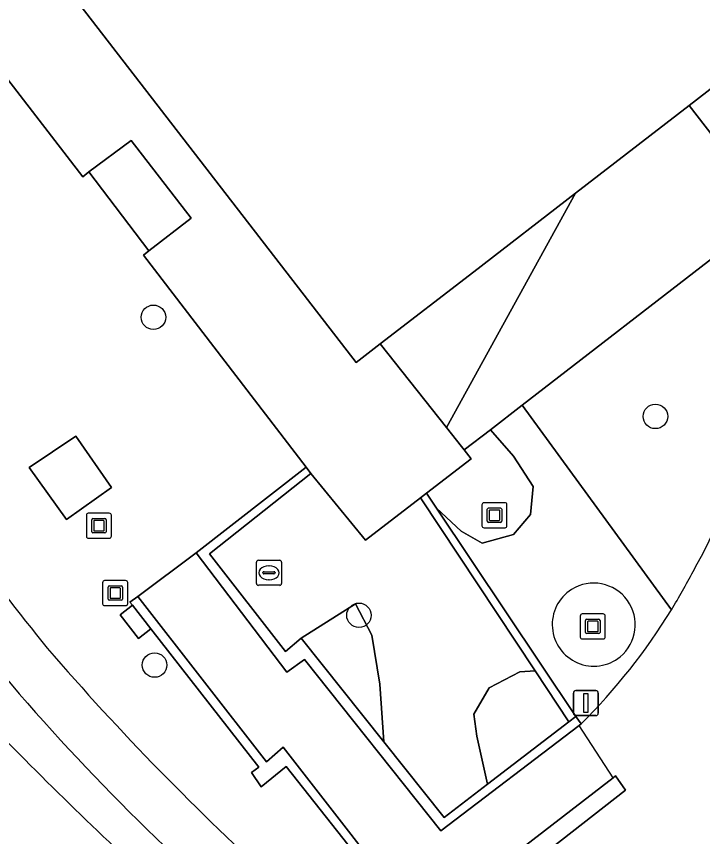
# Model space of a CAD drawing. Extents: x 161087 to 161926, y 382572 to 383873.
# Drawn here: x 161481.74 to 161509.14, y 382829.06 to 382861.81 of the extents above; entities that cross this region are included whole.
import ezdxf

# ---------------------------------------------------------------- set-up
doc = ezdxf.new("R2010")
doc.units = 0
for name, color, linetype in [('IMGEO_Berm_open', 7, 'Continuous'), ('IMGEO_Boom', 7, 'Continuous'), ('IMGEO_Fietspad_gesloten', 7, 'Continuous'), ('IMGEO_Groenvoorziening', 7, 'Continuous'), ('IMGEO_Kunstobject', 7, 'Continuous'), ('IMGEO_Lichtmast', 7, 'Continuous'), ('IMGEO_Lijnafwatering', 7, 'Continuous'), ('IMGEO_Muur', 7, 'Continuous'), ('IMGEO_OVBaan_gesloten', 7, 'Continuous'), ('IMGEO_Pand', 7, 'Continuous'), ('IMGEO_Rioolput', 7, 'Continuous'), ('IMGEO_Terreindeel_open', 7, 'Continuous'), ('IMGEO_Voetgangersgebied_open', 7, 'Continuous'), ('IMGEO_Voetpad_gesloten', 7, 'Continuous'), ('IMGEO_Voetpad_op_trap', 7, 'Continuous'), ('IMGEO_Voetpad_open', 7, 'Continuous')]:
    doc.layers.add(name, color=color, linetype=linetype)

msp = doc.modelspace()

# ---------------------------------------------------------------- linework, layer by layer
at = {"layer": 'IMGEO_Berm_open'}
for centre, radius, start, end in [((161551.055, 382894.885), 91.665, 217.88254, 227.80147), ((161590.822, 382940.217), 153.316, 224.3534, 228.10257)]:
    msp.add_arc(centre, radius, start, end, dxfattribs=at)
at = {"layer": 'IMGEO_Boom'}
for centre in [(161487.215, 382849.796), (161507.253, 382845.84), (161495.42, 382837.898), (161487.258, 382835.912)]:
    msp.add_circle(centre, 0.489, dxfattribs=at)
at = {"layer": 'IMGEO_Fietspad_gesloten'}
for centre, radius, start, end in [((161585.631, 382919.443), 131.922, 214.09026, 218.90997), ((161551.055, 382894.885), 91.665, 217.88254, 227.80147), ((161565.476, 382907.779), 108.971, 220.79438, 227.77696)]:
    msp.add_arc(centre, radius, start, end, dxfattribs=at)
at = {"layer": 'IMGEO_Groenvoorziening'}
for points in [[(161512.483, 382861.253), (161508.601, 382858.256), (161511.883, 382854.004), (161515.779, 382857.005)], [(161509.955, 382852.494), (161511.883, 382854.004), (161508.601, 382858.256), (161504.062, 382854.751), (161498.916, 382845.391), (161499.511, 382844.641), (161499.624, 382844.499), (161500.663, 382845.304), (161501.933, 382846.284)], [(161504.062, 382854.751), (161500, 382851.615), (161496.266, 382848.732), (161498.916, 382845.391)], [(161502.372, 382843.037), (161501.591, 382844.25), (161500.663, 382845.304), (161499.624, 382844.499), (161499.901, 382844.149), (161498.119, 382842.775), (161498.518, 382842.178), (161499.497, 382841.264), (161500.343, 382840.783), (161501.592, 382841.121), (161502.268, 382841.923)], [(161497.872, 382842.586), (161495.682, 382840.897), (161493.502, 382843.566), (161489.45, 382840.349), (161492.488, 382836.451), (161493.114, 382836.984), (161495.285, 382838.355), (161495.927, 382837.101), (161496.248, 382835.146), (161496.406, 382832.852), (161498.814, 382829.829), (161500.552, 382831.159), (161500.119, 382833.069), (161500.009, 382833.95), (161500.621, 382835), (161501.846, 382835.642), (161502.452, 382835.676)], [(161486.375, 382838.299), (161485.892, 382837.913), (161486.62, 382836.979), (161487.108, 382837.36)], [(161495.927, 382837.101), (161495.285, 382838.355), (161493.114, 382836.984), (161496.406, 382832.852), (161496.248, 382835.146)], [(161502.452, 382835.676), (161501.846, 382835.642), (161500.621, 382835), (161500.009, 382833.95), (161500.119, 382833.069), (161500.552, 382831.159), (161503.799, 382833.644)]]:
    msp.add_lwpolyline(points, close=True, dxfattribs=at)
for points in [[(161510.58, 382850.29), (161510.356, 382851.242), (161509.955, 382852.494), (161501.933, 382846.284), (161507.891, 382838.119)], [(161501.933, 382846.284), (161500.663, 382845.304), (161501.591, 382844.25), (161502.372, 382843.037), (161502.268, 382841.923), (161501.592, 382841.121), (161500.343, 382840.783), (161499.497, 382841.264), (161498.518, 382842.178), (161504.078, 382833.857), (161504.288, 382833.565)], [(161507.891, 382838.119), (161501.933, 382846.284)]]:
    msp.add_lwpolyline(points, dxfattribs=at)
for centre, radius, start, end in [((161495.352, 382847.425), 15.495, 329.8728, 10.6547), ((161486.6, 382851.144), 24.959, 328.5431, 332.5743), ((161504.785, 382837.523), 1.663, 309.5593, 121.9978), ((161504.796, 382837.531), 1.662, 122.4657, 309.0914), ((161487.166, 382850.813), 24.303, 314.7886, 328.5113)]:
    msp.add_arc(centre, radius, start, end, dxfattribs=at)
at = {"layer": 'IMGEO_Kunstobject'}
for p, q in [((161500.328, 382842.311), (161500.328, 382841.47)), ((161500.328, 382842.311), (161500.328, 382841.47)), ((161501.244, 382842.395), (161500.403, 382842.395)), ((161501.244, 382842.395), (161500.403, 382842.395)), ((161500.542, 382841.659), (161500.542, 382842.133)), ((161500.592, 382842.183), (161501.066, 382842.183)), ((161501.016, 382842.103), (161500.642, 382842.103)), ((161501.116, 382842.133), (161501.116, 382841.659)), ((161501.328, 382841.479), (161501.328, 382842.32)), ((161501.328, 382841.479), (161501.328, 382842.32)), ((161484.536, 382841.889), (161484.536, 382841.048)), ((161484.536, 382841.889), (161484.536, 382841.048)), ((161485.452, 382841.973), (161484.611, 382841.973)), ((161485.452, 382841.973), (161484.611, 382841.973)), ((161484.8, 382841.761), (161485.274, 382841.761)), ((161485.536, 382841.057), (161485.536, 382841.898)), ((161485.536, 382841.057), (161485.536, 382841.898)), ((161500.622, 382842.083), (161500.622, 382841.709)), ((161501.036, 382841.709), (161501.036, 382842.083)), ((161484.75, 382841.237), (161484.75, 382841.711)), ((161484.83, 382841.661), (161484.83, 382841.287)), ((161485.224, 382841.681), (161484.85, 382841.681)), ((161485.244, 382841.287), (161485.244, 382841.661)), ((161485.324, 382841.711), (161485.324, 382841.237)), ((161501.066, 382841.609), (161500.592, 382841.609)), ((161500.642, 382841.689), (161501.016, 382841.689)), ((161485.274, 382841.187), (161484.8, 382841.187)), ((161484.85, 382841.267), (161485.224, 382841.267)), ((161500.412, 382841.395), (161501.253, 382841.395)), ((161500.412, 382841.395), (161501.253, 382841.395)), ((161484.62, 382840.973), (161485.461, 382840.973)), ((161484.62, 382840.973), (161485.461, 382840.973)), ((161485.187, 382839.2), (161485.187, 382838.359)), ((161485.187, 382839.2), (161485.187, 382838.359)), ((161486.103, 382839.284), (161485.262, 382839.284)), ((161486.103, 382839.284), (161485.262, 382839.284)), ((161486.187, 382838.368), (161486.187, 382839.209)), ((161486.187, 382838.368), (161486.187, 382839.209)), ((161485.401, 382838.548), (161485.401, 382839.022)), ((161485.451, 382839.072), (161485.925, 382839.072)), ((161485.481, 382838.972), (161485.481, 382838.598)), ((161485.875, 382838.992), (161485.501, 382838.992)), ((161485.895, 382838.598), (161485.895, 382838.972)), ((161485.975, 382839.022), (161485.975, 382838.548)), ((161485.925, 382838.498), (161485.451, 382838.498)), ((161485.501, 382838.578), (161485.875, 382838.578)), ((161485.271, 382838.284), (161486.112, 382838.284)), ((161485.271, 382838.284), (161486.112, 382838.284)), ((161504.253, 382837.871), (161504.253, 382837.03)), ((161504.253, 382837.871), (161504.253, 382837.03)), ((161505.169, 382837.955), (161504.328, 382837.955)), ((161505.169, 382837.955), (161504.328, 382837.955)), ((161505.253, 382837.039), (161505.253, 382837.88)), ((161505.253, 382837.039), (161505.253, 382837.88)), ((161504.467, 382837.219), (161504.467, 382837.693)), ((161504.517, 382837.743), (161504.991, 382837.743)), ((161504.547, 382837.643), (161504.547, 382837.269)), ((161504.941, 382837.663), (161504.567, 382837.663)), ((161504.961, 382837.269), (161504.961, 382837.643)), ((161505.041, 382837.693), (161505.041, 382837.219)), ((161504.567, 382837.249), (161504.941, 382837.249)), ((161504.337, 382836.955), (161505.178, 382836.955)), ((161504.337, 382836.955), (161505.178, 382836.955)), ((161504.991, 382837.169), (161504.517, 382837.169))]:
    msp.add_line(p, q, dxfattribs=at)
for centre, radius, start, end in [((161500.406, 382842.317), 0.0779, 92.4484, 184.2845), ((161500.406, 382842.317), 0.0779, 92.4484, 184.2845), ((161500.592, 382842.133), 0.05, 90, 180), ((161500.642, 382842.083), 0.02, 90, 180), ((161501.016, 382842.083), 0.02, 360, 90), ((161501.066, 382842.133), 0.05, 360, 90), ((161501.25, 382842.317), 0.0779, 2.4484, 94.2845), ((161501.25, 382842.317), 0.0779, 2.4484, 94.2845), ((161484.614, 382841.895), 0.0779, 92.4484, 184.2845), ((161484.614, 382841.895), 0.0779, 92.4484, 184.2845), ((161484.8, 382841.711), 0.05, 90, 180), ((161485.274, 382841.711), 0.05, 360, 90), ((161485.458, 382841.895), 0.0779, 2.4484, 94.2845), ((161485.458, 382841.895), 0.0779, 2.4484, 94.2845), ((161484.85, 382841.661), 0.02, 90, 180), ((161485.224, 382841.661), 0.02, 360, 90), ((161500.406, 382841.473), 0.0779, 182.4484, 274.2845), ((161500.406, 382841.473), 0.0779, 182.4484, 274.2845), ((161500.592, 382841.659), 0.05, 180, 270), ((161500.642, 382841.709), 0.02, 180, 270), ((161501.016, 382841.709), 0.02, 270, 0), ((161501.066, 382841.659), 0.05, 270, 0), ((161501.25, 382841.473), 0.0779, 272.4484, 4.2845), ((161501.25, 382841.473), 0.0779, 272.4484, 4.2845), ((161484.8, 382841.237), 0.05, 180, 270), ((161484.85, 382841.287), 0.02, 180, 270), ((161485.224, 382841.287), 0.02, 270, 0), ((161485.274, 382841.237), 0.05, 270, 0), ((161484.614, 382841.051), 0.0779, 182.4484, 274.2845), ((161484.614, 382841.051), 0.0779, 182.4484, 274.2845), ((161485.458, 382841.051), 0.0779, 272.4484, 4.2845), ((161485.458, 382841.051), 0.0779, 272.4484, 4.2845), ((161485.265, 382839.206), 0.0779, 92.4484, 184.2845), ((161485.265, 382839.206), 0.0779, 92.4484, 184.2845), ((161486.109, 382839.206), 0.0779, 2.4484, 94.2845), ((161486.109, 382839.206), 0.0779, 2.4484, 94.2845), ((161485.451, 382839.022), 0.05, 90, 180), ((161485.501, 382838.972), 0.02, 90, 180), ((161485.875, 382838.972), 0.02, 360, 90), ((161485.925, 382839.022), 0.05, 360, 90), ((161485.451, 382838.548), 0.05, 180, 270), ((161485.501, 382838.598), 0.02, 180, 270), ((161485.875, 382838.598), 0.02, 270, 0), ((161485.925, 382838.548), 0.05, 270, 0), ((161485.265, 382838.362), 0.0779, 182.4484, 274.2845), ((161485.265, 382838.362), 0.0779, 182.4484, 274.2845), ((161486.109, 382838.362), 0.0779, 272.4484, 4.2845), ((161486.109, 382838.362), 0.0779, 272.4484, 4.2845), ((161504.331, 382837.877), 0.0779, 92.4484, 184.2845), ((161504.331, 382837.877), 0.0779, 92.4484, 184.2845), ((161505.175, 382837.877), 0.0779, 2.4484, 94.2845), ((161505.175, 382837.877), 0.0779, 2.4484, 94.2845), ((161504.517, 382837.693), 0.05, 90, 180), ((161504.567, 382837.643), 0.02, 90, 180), ((161504.941, 382837.643), 0.02, 360, 90), ((161504.991, 382837.693), 0.05, 360, 90), ((161504.517, 382837.219), 0.05, 180, 270), ((161504.567, 382837.269), 0.02, 180, 270), ((161504.941, 382837.269), 0.02, 270, 0), ((161504.991, 382837.219), 0.05, 270, 0), ((161504.331, 382837.033), 0.0779, 182.4484, 274.2845), ((161504.331, 382837.033), 0.0779, 182.4484, 274.2845), ((161505.175, 382837.033), 0.0779, 272.4484, 4.2845), ((161505.175, 382837.033), 0.0779, 272.4484, 4.2845)]:
    msp.add_arc(centre, radius, start, end, dxfattribs=at)
at = {"layer": 'IMGEO_Lichtmast'}
for p, q in [((161504.08, 382834.897), (161504.87, 382834.897)), ((161504.87, 382834.897), (161504.08, 382834.897)), ((161503.98, 382833.997), (161503.98, 382834.797)), ((161503.98, 382834.797), (161503.98, 382833.997)), ((161504.97, 382834.797), (161504.97, 382833.997)), ((161504.97, 382833.997), (161504.97, 382834.797)), ((161504.87, 382833.897), (161504.08, 382833.897)), ((161504.08, 382833.897), (161504.87, 382833.897))]:
    msp.add_line(p, q, dxfattribs=at)
msp.add_lwpolyline([(161504.4, 382834.772), (161504.55, 382834.772), (161504.55, 382834.022), (161504.4, 382834.022), (161504.4, 382834.772)], dxfattribs=at)
for centre, start, end in [((161504.08, 382834.797), 90, 180), ((161504.08, 382834.797), 90, 180), ((161504.87, 382834.797), 0, 90), ((161504.87, 382834.797), 360, 90), ((161504.08, 382833.997), 180, 270), ((161504.08, 382833.997), 180, 270), ((161504.87, 382833.997), 270, 0), ((161504.87, 382833.997), 270, 0)]:
    msp.add_arc(centre, 0.1, start, end, dxfattribs=at)
at = {"layer": 'IMGEO_Lijnafwatering'}
msp.add_lwpolyline([(161505.563, 382831.416), (161504.209, 382833.505)], dxfattribs=at)
at = {"layer": 'IMGEO_Muur'}
for points in [[(161504.209, 382833.505), (161504.288, 382833.565), (161504.078, 382833.857), (161503.799, 382833.644), (161500.552, 382831.159), (161498.814, 382829.829), (161496.406, 382832.852), (161493.114, 382836.984), (161492.488, 382836.451), (161489.45, 382840.349), (161493.502, 382843.566), (161493.314, 382843.811), (161488.926, 382840.391), (161492.539, 382835.625), (161493.247, 382836.137), (161498.689, 382829.297)], [(161498.518, 382842.178), (161498.119, 382842.775), (161497.872, 382842.586), (161502.452, 382835.676), (161503.799, 382833.644), (161504.078, 382833.857)], [(161506.055, 382830.912), (161505.658, 382831.489), (161505.563, 382831.416), (161497.926, 382825.513), (161492.394, 382832.629), (161491.726, 382832.044), (161486.593, 382838.651), (161486.273, 382838.429), (161486.375, 382838.299), (161487.108, 382837.36), (161491.422, 382831.833), (161491.13, 382831.626), (161491.521, 382831.05), (161492.513, 382831.862), (161498.145, 382824.749), (161499.33, 382825.672), (161501.373, 382827.264)]]:
    msp.add_lwpolyline(points, close=True, dxfattribs=at)
at = {"layer": 'IMGEO_OVBaan_gesloten'}
msp.add_arc((161590.822, 382940.217), 153.316, 224.3534, 228.10257, dxfattribs=at)
at = {"layer": 'IMGEO_Pand'}
msp.add_lwpolyline([(161509.299, 382910.845), (161504.422, 382917.152), (161504.189, 382916.971), (161500, 382913.739), (161480.962, 382899.05), (161480.418, 382899.706), (161468.666, 382890.646), (161469.189, 382889.988), (161465.241, 382886.911), (161473.698, 382875.969), (161495.302, 382847.988), (161496.266, 382848.732), (161500, 382851.615), (161504.062, 382854.751), (161508.601, 382858.256), (161512.483, 382861.253)], dxfattribs=at)
at = {"layer": 'IMGEO_Rioolput'}
for p, q in [((161491.327, 382839.17), (161491.327, 382840.022)), ((161491.402, 382840.096), (161492.254, 382840.096)), ((161491.815, 382839.876), (161491.84, 382839.876)), ((161492.328, 382840.022), (161492.328, 382839.17)), ((161491.586, 382839.59), (161491.586, 382839.602)), ((161492.024, 382839.553), (161491.626, 382839.553)), ((161491.629, 382839.639), (161492.027, 382839.639)), ((161492.07, 382839.602), (161492.07, 382839.59)), ((161491.838, 382839.316), (161491.813, 382839.316)), ((161492.254, 382839.096), (161491.402, 382839.096))]:
    msp.add_line(p, q, dxfattribs=at)
for points in [[(161491.327, 382839.17), (161491.327, 382840.022)], [(161491.402, 382840.096), (161492.254, 382840.096)], [(161492.328, 382840.022), (161492.328, 382839.17)], [(161492.254, 382839.096), (161491.402, 382839.096)]]:
    msp.add_lwpolyline(points, dxfattribs=at)
for centre, radius, start, end in [((161491.404, 382840.02), 0.0765, 91.552, 178.448), ((161491.404, 382840.02), 0.0765, 91.552, 178.448), ((161492.252, 382840.02), 0.0765, 1.552, 88.448), ((161492.252, 382840.02), 0.0765, 1.552, 88.448), ((161491.626, 382839.599), 0.0403, 85.8775, 175.7526), ((161491.623, 382839.589), 0.0366, 178.938, 274.7102), ((161492.027, 382839.596), 0.043, 264.8664, 352.4533), ((161492.031, 382839.601), 0.0386, 1.7309, 96.639), ((161491.404, 382839.172), 0.0765, 181.552, 268.448), ((161491.404, 382839.172), 0.0765, 181.552, 268.448), ((161492.252, 382839.172), 0.0765, 271.552, 358.448), ((161492.252, 382839.172), 0.0765, 271.552, 358.448)]:
    msp.add_arc(centre, radius, start, end, dxfattribs=at)
for centre, major_axis, ratio, start_param, end_param in [((161491.814, 382839.596), (-0.387, 0.002), 0.722429, 4.712389, 7.853982), ((161491.839, 382839.596), (-0.39, 0.002), 0.717154, 1.570796, 4.712389)]:
    msp.add_ellipse(centre, major_axis=major_axis, ratio=ratio, start_param=start_param, end_param=end_param, dxfattribs=at)
at = {"layer": 'IMGEO_Terreindeel_open'}
for centre, radius, start, end in [((161504.785, 382837.523), 1.663, 309.5593, 121.9978), ((161504.796, 382837.531), 1.662, 122.4657, 309.0914)]:
    msp.add_arc(centre, radius, start, end, dxfattribs=at)
at = {"layer": 'IMGEO_Voetgangersgebied_open'}
for points in [[(161466.603, 382878.487), (161484.393, 382855.405), (161484.636, 382855.608), (161486.327, 382856.855), (161488.719, 382853.755), (161487.027, 382852.446), (161486.818, 382852.283), (161493.314, 382843.811), (161493.502, 382843.566), (161495.682, 382840.897), (161497.872, 382842.586), (161498.119, 382842.775), (161499.901, 382844.149), (161499.624, 382844.499), (161499.511, 382844.641), (161498.916, 382845.391), (161496.266, 382848.732), (161495.302, 382847.988), (161473.698, 382875.969)], [(161498.145, 382824.749), (161492.513, 382831.862), (161491.521, 382831.05), (161491.13, 382831.626), (161491.422, 382831.833), (161487.108, 382837.36), (161486.62, 382836.979), (161485.892, 382837.913), (161486.375, 382838.299), (161486.273, 382838.429), (161486.593, 382838.651), (161488.926, 382840.391), (161493.314, 382843.811), (161486.818, 382852.283), (161487.027, 382852.446), (161484.636, 382855.608), (161484.393, 382855.405), (161466.603, 382878.487)]]:
    msp.add_lwpolyline(points, dxfattribs=at)
msp.add_lwpolyline([(161484.115, 382845.044), (161485.539, 382843.002), (161483.748, 382841.729), (161482.256, 382843.805)], close=True, dxfattribs=at)
for centre, radius, start, end in [((161585.631, 382919.443), 131.922, 214.09026, 218.90997), ((161565.476, 382907.779), 108.971, 220.79438, 227.77696)]:
    msp.add_arc(centre, radius, start, end, dxfattribs=at)
at = {"layer": 'IMGEO_Voetpad_gesloten'}
msp.add_lwpolyline([(161504.288, 382833.565), (161504.209, 382833.505), (161498.689, 382829.297), (161493.247, 382836.137), (161492.539, 382835.625), (161488.926, 382840.391), (161486.593, 382838.651), (161491.726, 382832.044), (161492.394, 382832.629), (161497.926, 382825.513), (161505.563, 382831.416), (161505.658, 382831.489), (161506.055, 382830.912), (161501.373, 382827.264), (161504.498, 382823.45), (161504.691, 382823.29), (161512.995, 382832.094)], dxfattribs=at)
for centre, radius, start, end in [((161495.352, 382847.425), 15.495, 329.8728, 10.6547), ((161486.6, 382851.144), 24.959, 328.5431, 332.5743), ((161487.166, 382850.813), 24.303, 314.7886, 328.5113)]:
    msp.add_arc(centre, radius, start, end, dxfattribs=at)
at = {"layer": 'IMGEO_Voetpad_op_trap'}
msp.add_lwpolyline([(161486.327, 382856.855), (161484.636, 382855.608), (161487.027, 382852.446), (161488.719, 382853.755)], close=True, dxfattribs=at)
at = {"layer": 'IMGEO_Voetpad_open'}
msp.add_lwpolyline([(161482.256, 382843.805), (161483.748, 382841.729), (161485.539, 382843.002), (161484.115, 382845.044)], close=True, dxfattribs=at)

doc.saveas('drawing.dxf')
